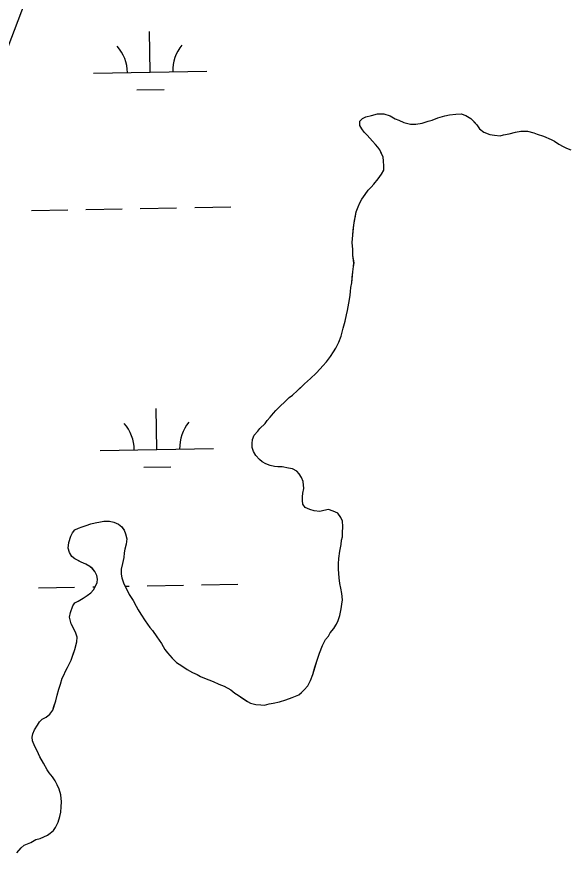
# Model space of a CAD drawing. Extents: x 3925854 to 3964121, y 224593 to 250589.
# Drawn here: x 3944544 to 3945031, y 236453 to 237197 of the extents above; entities that cross this region are included whole.
import ezdxf

# ---------------------------------------------------------------- set-up
doc = ezdxf.new("R2010")
doc.units = 0
for name, color, linetype in [('V-GRID-MAJR', 7, 'Continuous'), ('V-RRAP-FSHR', 7, 'Continuous'), ('V-TOPO-SHOR', 7, 'Continuous'), ('V-WETL-SWMP', 7, 'Continuous')]:
    doc.layers.add(name, color=color, linetype=linetype)

msp = doc.modelspace()

# ---------------------------------------------------------------- linework, layer by layer
at = {"layer": 'V-GRID-MAJR'}
msp.add_spline([(3930006.603, 236087.686), (3935327.129, 236182.494), (3940647.643, 236278.076), (3945968.142, 236374.431), (3951288.627, 236471.56), (3956609.098, 236569.464), (3961929.554, 236668.141), (3961929.555, 236668.141)], degree=3, dxfattribs=at)
at = {"layer": 'V-RRAP-FSHR'}
msp.add_lwpolyline([(3944076.417, 236032.566), (3944110.874, 236104.758), (3944144.447, 236177.374), (3944176.138, 236250.819), (3944207.167, 236324.555), (3944236.607, 236398.941), (3944266.5, 236473.326), (3944295.258, 236547.804), (3944324.302, 236622.347), (3944353.345, 236696.888), (3944382.404, 236771.423), (3944411.465, 236845.958), (3944440.524, 236920.495), (3944469.293, 236995.142), (3944497.748, 237069.911), (3944526.203, 237144.677), (3944554.657, 237219.448)], dxfattribs=at)
at = {"layer": 'V-TOPO-SHOR'}
for points in [[(3944840.904, 236976.372), (3944841.302, 236979.866), (3944840.335, 236986.176), (3944840.405, 236991.423), (3944839.788, 236997.729), (3944840.222, 237004.02), (3944840.632, 237008.563), (3944841.042, 237013.105), (3944841.791, 237016.945), (3944842.543, 237020.783), (3944843.294, 237024.621), (3944845.103, 237029.145), (3944846.549, 237032.625), (3944848.339, 237035.75), (3944851.193, 237039.912), (3944853.692, 237043.725), (3944856.529, 237046.488), (3944858.665, 237049.259), (3944862.572, 237053.754), (3944865.425, 237057.916), (3944867.571, 237061.385), (3944867.618, 237064.883), (3944867.334, 237069.786), (3944867.025, 237072.938), (3944865.663, 237075.756), (3944863.961, 237079.276), (3944862.244, 237081.746), (3944860.178, 237084.224), (3944857.766, 237087.055), (3944855.351, 237089.537), (3944852.938, 237092.367), (3944850.174, 237094.851), (3944848.115, 237098.028), (3944846.403, 237100.85), (3944846.454, 237104.698), (3944848.937, 237107.115), (3944851.753, 237108.477), (3944856.668, 237109.81), (3944861.933, 237111.139), (3944867.53, 237111.065), (3944873.103, 237109.243), (3944877.619, 237106.734), (3944880.752, 237105.642), (3944885.272, 237103.484), (3944891.201, 237102.005), (3944895.748, 237101.946), (3944901.359, 237102.92), (3944906.629, 237104.6), (3944910.141, 237105.603), (3944915.417, 237107.633), (3944921.387, 237109.302), (3944925.597, 237110.295), (3944931.203, 237110.922), (3944935.755, 237111.211), (3944939.933, 237109.757), (3944944.445, 237106.898), (3944947.206, 237104.061), (3944949.622, 237101.581), (3944952.025, 237098.05), (3944955.83, 237094.851), (3944961.054, 237093.033), (3944965.243, 237092.277), (3944970.135, 237091.861), (3944973.291, 237092.521), (3944978.204, 237093.506), (3944983.82, 237094.831), (3944988.381, 237095.82), (3944994.326, 237095.74), (3944999.905, 237094.266), (3945003.038, 237093.174), (3945008.613, 237091.351), (3945015.222, 237088.466), (3945018.351, 237087.026), (3945022.167, 237084.525), (3945025.986, 237082.375), (3945028.767, 237080.939), (3945032.595, 237079.489)], [(3944802.828, 236611.273), (3944805.001, 236616.844), (3944806.832, 236623.117), (3944808.665, 236629.388), (3944810.848, 236635.659), (3944813.383, 236642.272), (3944816.253, 236647.48), (3944818.743, 236650.597), (3944820.179, 236653.376), (3944823.378, 236657.183), (3944825.168, 236660.309), (3944826.96, 236663.434), (3944828.776, 236668.656), (3944829.907, 236674.589), (3944830.66, 236678.778), (3944831.062, 236682.622), (3944830.437, 236688.227), (3944829.796, 236692.784), (3944828.803, 236696.995), (3944828.17, 236701.902), (3944827.572, 236709.606), (3944827.631, 236714.155), (3944828.047, 236719.045), (3944828.829, 236725.333), (3944829.958, 236731.266), (3944830.357, 236735.11), (3944831.101, 236738.247), (3944831.146, 236741.745), (3944831.57, 236747.338), (3944831.281, 236751.889), (3944829.573, 236755.061), (3944827.177, 236758.942), (3944823.001, 236760.747), (3944818.823, 236762.201), (3944814.61, 236761.208), (3944811.104, 236760.554), (3944806.211, 236760.97), (3944802.377, 236762.07), (3944798.204, 236763.874), (3944796.145, 236767.05), (3944795.838, 236770.202), (3944795.879, 236773.35), (3944796.27, 236776.496), (3944797.026, 236780.684), (3944796.719, 236783.836), (3944796.409, 236786.99), (3944795.058, 236790.504), (3944793, 236793.681), (3944790.933, 236796.159), (3944787.11, 236797.959), (3944783.622, 236798.704), (3944778.039, 236799.827), (3944774.191, 236799.878), (3944771.045, 236800.269), (3944767.207, 236801.021), (3944763.379, 236802.471), (3944760.254, 236804.261), (3944757.833, 236806.393), (3944754.731, 236809.931), (3944752.679, 236813.458), (3944751.327, 236816.975), (3944751.372, 236820.473), (3944751.767, 236823.966), (3944753.219, 236827.794), (3944756.412, 236831.251), (3944758.196, 236833.676), (3944762.802, 236838.163), (3944764.584, 236840.588), (3944767.424, 236843.701), (3944770.269, 236847.16), (3944772.401, 236849.583), (3944775.59, 236852.69), (3944780.906, 236857.867), (3944784.097, 236860.972), (3944786.923, 236863.034), (3944791.525, 236867.171), (3944794.007, 236869.588), (3944797.55, 236873.039), (3944802.863, 236877.868), (3944807.821, 236882.349), (3944811.37, 236886.152), (3944813.854, 236888.917), (3944817.049, 236892.374), (3944820.613, 236897.223), (3944823.117, 236901.389), (3944825.258, 236904.508), (3944827.777, 236909.722), (3944829.943, 236914.943), (3944831.791, 236922.264), (3944833.618, 236928.189), (3944834.742, 236933.772), (3944835.494, 236937.61), (3944836.63, 236944.241), (3944837.372, 236947.381), (3944837.773, 236951.223), (3944838.164, 236954.369), (3944838.559, 236957.861), (3944839.315, 236962.049), (3944839.731, 236966.941), (3944840.145, 236971.834), (3944840.904, 236976.372)], [(3944595.026, 236638.868), (3944596.863, 236645.491), (3944596.918, 236649.69), (3944595.914, 236653.202), (3944593.873, 236657.427), (3944591.825, 236661.304), (3944590.153, 236667.274), (3944591.259, 236671.456), (3944593.086, 236677.381), (3944594.87, 236679.806), (3944598.04, 236681.512), (3944602.269, 236683.906), (3944605.8, 236686.306), (3944608.981, 236688.714), (3944611.467, 236691.479), (3944613.259, 236694.605), (3944614.699, 236697.736), (3944615.09, 236700.878), (3944614.432, 236704.036), (3944612.731, 236707.556), (3944610.662, 236710.032), (3944608.237, 236711.816), (3944604.768, 236713.96), (3944600.592, 236715.764), (3944597.815, 236717.2), (3944595.034, 236718.638), (3944592.263, 236720.774), (3944590.211, 236724.298), (3944589.211, 236728.161), (3944589.627, 236733.054), (3944591.45, 236738.626), (3944592.892, 236741.756), (3944595.024, 236744.176), (3944598.194, 236745.884), (3944601.356, 236746.892), (3944604.872, 236748.246), (3944609.089, 236749.587), (3944612.95, 236750.587), (3944617.506, 236751.226), (3944620.664, 236751.885), (3944625.561, 236751.819), (3944629.399, 236751.068), (3944633.575, 236749.264), (3944636.342, 236746.777), (3944638.402, 236743.951), (3944639.76, 236740.785), (3944640.749, 236736.224), (3944640.34, 236731.681), (3944639.23, 236727.147), (3944638.488, 236724.01), (3944638.083, 236719.815), (3944636.962, 236714.583), (3944635.848, 236709.698), (3944635.789, 236705.152), (3944636.446, 236701.996), (3944638.126, 236696.724), (3944640.514, 236692.145), (3944642.898, 236687.215), (3944644.614, 236684.743), (3944646.326, 236681.921), (3944649.06, 236676.988), (3944650.768, 236673.815), (3944653.164, 236669.936), (3944656.932, 236663.938), (3944661.057, 236658.285), (3944663.468, 236655.455), (3944667.242, 236649.807), (3944671.365, 236644.154), (3944674.445, 236638.866), (3944676.851, 236635.686), (3944680.988, 236631.082), (3944684.785, 236627.182), (3944689.295, 236624.325), (3944694.151, 236621.112), (3944698.665, 236618.603), (3944702.84, 236616.799), (3944705.966, 236615.007), (3944709.443, 236613.561), (3944713.273, 236612.111), (3944717.103, 236610.661), (3944721.967, 236608.148), (3944726.841, 236606.334), (3944732.745, 236603.106), (3944736.206, 236600.261), (3944738.982, 236598.475), (3944743.143, 236595.623), (3944747.303, 236592.768), (3944750.084, 236591.33), (3944754.618, 236590.222), (3944759.158, 236589.812), (3944762.306, 236589.769), (3944766.519, 236590.765), (3944770.025, 236591.416), (3944775.643, 236592.741), (3944781.262, 236594.416), (3944786.886, 236596.442), (3944792.514, 236598.815), (3944794.992, 236600.882), (3944797.472, 236603.299), (3944800.667, 236606.753), (3944802.828, 236611.273)], [(3944543.666, 236459.371), (3944547.573, 236463.869), (3944550.404, 236466.279), (3944556.034, 236468.655), (3944560.613, 236471.043), (3944564.476, 236472.04), (3944567.642, 236473.4), (3944570.812, 236475.106), (3944573.284, 236476.822), (3944576.116, 236479.235), (3944577.896, 236481.66), (3944580.411, 236486.524), (3944581.875, 236491.404), (3944582.625, 236495.242), (3944583.041, 236500.135), (3944583.096, 236504.331), (3944582.48, 236510.637), (3944581.144, 236515.554), (3944579.446, 236519.425), (3944577.745, 236522.945), (3944575.342, 236526.476), (3944572.242, 236530.015), (3944570.523, 236532.487), (3944567.455, 236538.475), (3944564.031, 236544.117), (3944561.651, 236549.397), (3944559.603, 236553.272), (3944557.57, 236558.197), (3944557.262, 236561.351), (3944558.004, 236564.491), (3944559.45, 236567.971), (3944561.954, 236572.134), (3944563.74, 236574.909), (3944566.22, 236577.326), (3944569.743, 236579.03), (3944572.928, 236581.784), (3944575.422, 236585.252), (3944576.514, 236588.385), (3944578.332, 236593.609), (3944579.446, 236598.492), (3944580.915, 236603.72), (3944582.375, 236608.249), (3944583.843, 236613.477), (3944585.279, 236616.258), (3944586.725, 236619.738), (3944588.517, 236622.861), (3944591.753, 236629.466), (3944593.571, 236634.69), (3944595.026, 236638.868)]]:
    msp.add_lwpolyline(points, dxfattribs=at)
at = {"layer": 'V-WETL-SWMP'}
for p, q in [((3944661.385, 237147.81), (3944660.73, 237183.804)), ((3944611.393, 237146.901), (3944711.377, 237148.719)), ((3944649.667, 237132.163), (3944673.664, 237132.599)), ((3944652.726, 237027.561), (3944684.72, 237028.143)), ((3944700.718, 237028.434), (3944732.712, 237029.016)), ((3944556.742, 237025.816), (3944588.736, 237026.398)), ((3944604.734, 237026.689), (3944636.728, 237027.27)), ((3944667.433, 236815.19), (3944666.779, 236851.184)), ((3944617.441, 236814.281), (3944717.425, 236816.099)), ((3944655.716, 236799.543), (3944679.712, 236799.979)), ((3944562.79, 236693.196), (3944594.784, 236693.778)), ((3944610.782, 236694.069), (3944612.973, 236694.109)), ((3944639.241, 236694.586), (3944642.776, 236694.65)), ((3944658.774, 236694.941), (3944690.768, 236695.523)), ((3944706.766, 236695.814), (3944738.76, 236696.396))]:
    msp.add_line(p, q, dxfattribs=at)
for points in [[(3944845.103, 237029.146), (3944846.549, 237032.625), (3944848.339, 237035.75), (3944851.193, 237039.911), (3944853.693, 237043.726), (3944856.528, 237046.487), (3944858.664, 237049.258), (3944862.572, 237053.754), (3944865.426, 237057.915), (3944867.572, 237061.385), (3944867.618, 237064.883), (3944867.333, 237069.785), (3944867.025, 237072.938), (3944863.96, 237079.276), (3944862.244, 237081.747), (3944860.178, 237084.224), (3944857.766, 237087.055), (3944855.35, 237089.536), (3944852.938, 237092.367), (3944850.173, 237094.852), (3944848.116, 237098.028), (3944846.404, 237100.85), (3944846.455, 237104.698), (3944848.936, 237107.114), (3944851.753, 237108.476), (3944856.668, 237109.81), (3944861.934, 237111.14), (3944867.531, 237111.066), (3944873.104, 237109.242), (3944877.619, 237106.734), (3944880.753, 237105.642), (3944885.273, 237103.483), (3944891.201, 237102.005), (3944895.748, 237101.945), (3944901.359, 237102.92), (3944906.629, 237104.6), (3944910.141, 237105.603), (3944915.416, 237107.632), (3944921.386, 237109.302), (3944925.597, 237110.296), (3944931.203, 237110.921), (3944935.755, 237111.211), (3944939.934, 237109.756), (3944944.445, 237106.897), (3944949.622, 237101.58), (3944952.024, 237098.05), (3944955.83, 237094.851), (3944961.054, 237093.032), (3944965.242, 237092.277), (3944970.135, 237091.862), (3944973.292, 237092.52), (3944978.204, 237093.505), (3944983.819, 237094.83), (3944988.38, 237095.819), (3944994.327, 237095.74), (3944999.905, 237094.266), (3945003.039, 237093.175), (3945008.613, 237091.352), (3945015.222, 237088.465), (3945018.352, 237087.025), (3945022.167, 237084.525), (3945025.987, 237082.375), (3945028.767, 237080.939), (3945032.596, 237079.489)], [(3944805, 236616.843), (3944808.665, 236629.389), (3944810.847, 236635.658), (3944813.384, 236642.271), (3944816.252, 236647.481), (3944818.742, 236650.597), (3944820.178, 236653.377), (3944823.377, 236657.183), (3944826.959, 236663.433), (3944828.777, 236668.657), (3944829.906, 236674.589), (3944830.661, 236678.777), (3944831.062, 236682.621), (3944830.436, 236688.227), (3944829.797, 236692.783), (3944828.803, 236696.995), (3944828.169, 236701.901), (3944827.571, 236709.606), (3944827.631, 236714.154), (3944828.046, 236719.046), (3944828.829, 236725.333), (3944829.957, 236731.266), (3944830.358, 236735.109), (3944831.1, 236738.248), (3944831.146, 236741.746), (3944831.57, 236747.338), (3944831.281, 236751.89), (3944829.573, 236755.061), (3944827.176, 236758.942), (3944823.001, 236760.746), (3944818.822, 236762.201), (3944814.611, 236761.207), (3944811.104, 236760.554), (3944806.211, 236760.969), (3944802.377, 236762.069), (3944798.203, 236763.874), (3944796.146, 236767.05), (3944795.838, 236770.203), (3944795.879, 236773.351), (3944796.271, 236776.495), (3944797.026, 236780.683), (3944796.41, 236786.989), (3944795.057, 236790.505), (3944793, 236793.681), (3944790.934, 236796.158), (3944787.109, 236797.958), (3944783.621, 236798.704), (3944778.038, 236799.827), (3944774.19, 236799.878), (3944771.046, 236800.27), (3944767.208, 236801.02), (3944763.379, 236802.471), (3944760.254, 236804.261), (3944757.833, 236806.393), (3944754.731, 236809.932), (3944752.679, 236813.458), (3944751.326, 236816.975), (3944751.372, 236820.473), (3944751.768, 236823.966), (3944753.219, 236827.795), (3944756.413, 236831.251), (3944758.195, 236833.677), (3944762.802, 236838.164), (3944764.584, 236840.589), (3944767.424, 236843.7), (3944770.269, 236847.161), (3944772.4, 236849.582), (3944784.096, 236860.972), (3944786.923, 236863.034), (3944791.526, 236867.171), (3944797.551, 236873.039), (3944802.863, 236877.867), (3944807.821, 236882.349), (3944811.37, 236886.151), (3944813.855, 236888.916), (3944817.05, 236892.373), (3944820.613, 236897.223), (3944823.117, 236901.389), (3944825.258, 236904.509), (3944827.776, 236909.723), (3944829.944, 236914.943), (3944831.79, 236922.265), (3944833.618, 236928.189), (3944834.742, 236933.771), (3944835.493, 236937.61), (3944836.63, 236944.242), (3944837.371, 236947.381), (3944837.772, 236951.224), (3944838.164, 236954.368), (3944838.56, 236957.861), (3944839.315, 236962.049), (3944840.145, 236971.835), (3944840.905, 236976.373), (3944841.301, 236979.866), (3944840.335, 236986.176), (3944840.404, 236991.423), (3944839.788, 236997.729), (3944840.222, 237004.021), (3944841.042, 237013.106), (3944843.294, 237024.622), (3944845.103, 237029.146)], [(3944588.516, 236622.862), (3944591.752, 236629.466), (3944595.026, 236638.869), (3944596.863, 236645.492), (3944596.918, 236649.69), (3944595.915, 236653.202), (3944593.872, 236657.427), (3944591.825, 236661.303), (3944590.154, 236667.273), (3944591.259, 236671.456), (3944593.087, 236677.38), (3944594.869, 236679.805), (3944598.04, 236681.512), (3944602.27, 236683.905), (3944605.801, 236686.307), (3944608.981, 236688.714), (3944611.467, 236691.48), (3944613.258, 236694.605), (3944614.699, 236697.735), (3944615.09, 236700.878), (3944614.432, 236704.036), (3944612.73, 236707.557), (3944610.663, 236710.033), (3944608.238, 236711.815), (3944604.768, 236713.96), (3944600.593, 236715.765), (3944595.034, 236718.637), (3944592.263, 236720.773), (3944590.211, 236724.299), (3944589.212, 236728.161), (3944589.627, 236733.053), (3944591.45, 236738.627), (3944592.891, 236741.756), (3944595.023, 236744.177), (3944598.194, 236745.884), (3944601.356, 236746.892), (3944604.873, 236748.245), (3944609.089, 236749.588), (3944612.95, 236750.587), (3944617.507, 236751.226), (3944620.665, 236751.884), (3944625.562, 236751.819), (3944629.4, 236751.068), (3944633.575, 236749.264), (3944636.341, 236746.778), (3944638.402, 236743.952), (3944639.76, 236740.785), (3944640.749, 236736.224), (3944640.339, 236731.681), (3944639.229, 236727.148), (3944638.488, 236724.009), (3944638.082, 236719.816), (3944636.963, 236714.583), (3944635.849, 236709.699), (3944635.789, 236705.152), (3944636.447, 236701.995), (3944638.126, 236696.724), (3944640.514, 236692.145), (3944642.898, 236687.215), (3944644.614, 236684.743), (3944646.326, 236681.922), (3944649.06, 236676.987), (3944650.767, 236673.816), (3944653.165, 236669.936), (3944656.933, 236663.938), (3944661.057, 236658.286), (3944663.468, 236655.455), (3944667.242, 236649.807), (3944671.365, 236644.154), (3944674.444, 236638.866), (3944676.851, 236635.685), (3944680.988, 236631.082), (3944684.785, 236627.183), (3944689.295, 236624.325), (3944694.15, 236621.111), (3944698.665, 236618.603), (3944702.84, 236616.798), (3944705.965, 236615.007), (3944709.444, 236613.562), (3944717.103, 236610.661), (3944721.967, 236608.148), (3944726.841, 236606.334), (3944732.746, 236603.107), (3944736.207, 236600.262), (3944738.982, 236598.476), (3944747.303, 236592.768), (3944750.083, 236591.331), (3944754.617, 236590.222), (3944759.159, 236589.812), (3944762.307, 236589.77), (3944766.519, 236590.764), (3944770.026, 236591.417), (3944775.642, 236592.742), (3944781.262, 236594.416), (3944786.886, 236596.441), (3944792.515, 236598.815), (3944794.992, 236600.882), (3944797.473, 236603.298), (3944800.667, 236606.754), (3944802.827, 236611.274), (3944805, 236616.843)], [(3944543.665, 236459.372), (3944547.573, 236463.869), (3944550.404, 236466.28), (3944556.033, 236468.655), (3944560.613, 236471.043), (3944564.475, 236472.041), (3944567.642, 236473.399), (3944570.813, 236475.106), (3944573.285, 236476.822), (3944576.116, 236479.234), (3944577.897, 236481.659), (3944580.411, 236486.524), (3944581.875, 236491.403), (3944582.625, 236495.241), (3944583.04, 236500.134), (3944583.096, 236504.331), (3944582.48, 236510.637), (3944581.145, 236515.553), (3944579.447, 236519.424), (3944577.745, 236522.945), (3944575.343, 236526.475), (3944572.241, 236530.015), (3944570.524, 236532.487), (3944567.455, 236538.475), (3944564.031, 236544.118), (3944561.652, 236549.398), (3944559.604, 236553.273), (3944557.57, 236558.198), (3944557.262, 236561.351), (3944558.004, 236564.49), (3944559.449, 236567.97), (3944561.954, 236572.135), (3944563.74, 236574.91), (3944566.221, 236577.326), (3944569.742, 236579.029), (3944572.927, 236581.785), (3944575.422, 236585.251), (3944578.332, 236593.609), (3944579.446, 236598.492), (3944580.915, 236603.72), (3944582.375, 236608.249), (3944583.843, 236613.478), (3944585.28, 236616.258), (3944586.725, 236619.737), (3944588.516, 236622.862)]]:
    msp.add_lwpolyline(points, dxfattribs=at)
for centre, start, end in [((3944606.143, 237147.28), 0.269879, 41.813537), ((3944716.61, 237149.289), 140.269876, 181.813534), ((3944612.191, 236814.66), 0.269879, 41.813537), ((3944722.658, 236816.669), 140.269876, 181.813534)]:
    msp.add_arc(centre, 35.246, start, end, dxfattribs=at)

doc.saveas('drawing.dxf')
